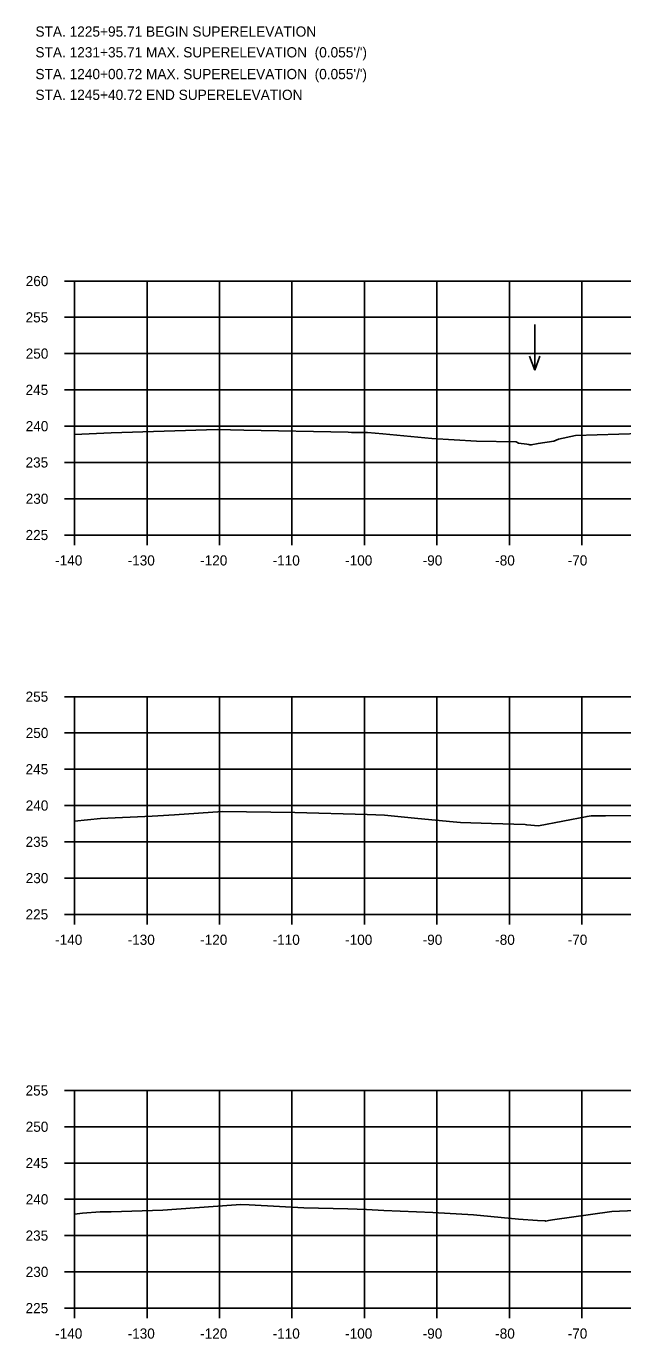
# Model space of a CAD drawing. Extents: x 1342547 to 1344156, y -1532351 to -1517216.
# Drawn here: x 1342556.2 to 1342638.5, y -1530415.3 to -1530234.4 of the extents above; entities that cross this region are included whole.
import ezdxf

# ---------------------------------------------------------------- set-up
doc = ezdxf.new("R2010")
doc.units = 0
for name, color, linetype in [('R_Axis', 7, 'Continuous'), ('R_Axis Annot', 7, 'Continuous'), ('R_Border Notes', 7, 'Continuous'), ('R_Exist Surface', 7, 'Continuous'), ('R_Grid', 7, 'Continuous'), ('R_Water', 7, 'Continuous')]:
    doc.layers.add(name, color=color, linetype=linetype)

msp = doc.modelspace()

# ---------------------------------------------------------------- linework, layer by layer
at = {"layer": 'R_Axis'}
for p, q in [((1342561.47, -1530269.56), (1342562.87, -1530269.56)), ((1342562.87, -1530304.56), (1342562.87, -1530269.56)), ((1342561.47, -1530274.56), (1342562.87, -1530274.56)), ((1342561.47, -1530279.56), (1342562.87, -1530279.56)), ((1342561.47, -1530284.56), (1342562.87, -1530284.56)), ((1342561.47, -1530289.56), (1342562.87, -1530289.56)), ((1342561.47, -1530294.56), (1342562.87, -1530294.56)), ((1342561.47, -1530299.56), (1342562.87, -1530299.56)), ((1342561.47, -1530304.56), (1342562.87, -1530304.56)), ((1342562.87, -1530304.56), (1342842.87, -1530304.56)), ((1342562.87, -1530305.96), (1342562.87, -1530304.56)), ((1342572.87, -1530305.96), (1342572.87, -1530304.56)), ((1342582.87, -1530305.96), (1342582.87, -1530304.56)), ((1342592.87, -1530305.96), (1342592.87, -1530304.56)), ((1342602.87, -1530305.96), (1342602.87, -1530304.56)), ((1342612.87, -1530305.96), (1342612.87, -1530304.56)), ((1342622.87, -1530305.96), (1342622.87, -1530304.56)), ((1342632.87, -1530305.96), (1342632.87, -1530304.56)), ((1342561.47, -1530326.84), (1342562.87, -1530326.84)), ((1342562.87, -1530356.84), (1342562.87, -1530326.84)), ((1342561.47, -1530331.84), (1342562.87, -1530331.84)), ((1342561.47, -1530336.84), (1342562.87, -1530336.84)), ((1342561.47, -1530341.84), (1342562.87, -1530341.84)), ((1342561.47, -1530346.84), (1342562.87, -1530346.84)), ((1342561.47, -1530351.84), (1342562.87, -1530351.84)), ((1342561.47, -1530356.84), (1342562.87, -1530356.84)), ((1342562.87, -1530356.84), (1342842.87, -1530356.84)), ((1342562.87, -1530358.24), (1342562.87, -1530356.84)), ((1342572.87, -1530358.24), (1342572.87, -1530356.84)), ((1342582.87, -1530358.24), (1342582.87, -1530356.84)), ((1342592.87, -1530358.24), (1342592.87, -1530356.84)), ((1342602.87, -1530358.24), (1342602.87, -1530356.84)), ((1342612.87, -1530358.24), (1342612.87, -1530356.84)), ((1342622.87, -1530358.24), (1342622.87, -1530356.84)), ((1342632.87, -1530358.24), (1342632.87, -1530356.84)), ((1342561.47, -1530381.11), (1342562.87, -1530381.11)), ((1342562.87, -1530411.11), (1342562.87, -1530381.11)), ((1342561.47, -1530386.11), (1342562.87, -1530386.11)), ((1342561.47, -1530391.11), (1342562.87, -1530391.11)), ((1342561.47, -1530396.11), (1342562.87, -1530396.11)), ((1342561.47, -1530401.11), (1342562.87, -1530401.11)), ((1342561.47, -1530406.11), (1342562.87, -1530406.11)), ((1342561.47, -1530411.11), (1342562.87, -1530411.11)), ((1342562.87, -1530411.11), (1342842.87, -1530411.11)), ((1342562.87, -1530412.51), (1342562.87, -1530411.11)), ((1342572.87, -1530412.51), (1342572.87, -1530411.11)), ((1342582.87, -1530412.51), (1342582.87, -1530411.11)), ((1342592.87, -1530412.51), (1342592.87, -1530411.11)), ((1342602.87, -1530412.51), (1342602.87, -1530411.11)), ((1342612.87, -1530412.51), (1342612.87, -1530411.11)), ((1342622.87, -1530412.51), (1342622.87, -1530411.11)), ((1342632.87, -1530412.51), (1342632.87, -1530411.11))]:
    msp.add_line(p, q, dxfattribs=at)
at = {"layer": 'R_Exist Surface'}
for points in [[(1342562.87, -1530290.71), (1342566.9, -1530290.52), (1342567.92, -1530290.47), (1342582.53, -1530290.02), (1342586.24, -1530290.12), (1342600.64, -1530290.39), (1342601.06, -1530290.44), (1342603.27, -1530290.45), (1342605.38, -1530290.6), (1342612.18, -1530291.28), (1342618.32, -1530291.61), (1342623.78, -1530291.71), (1342624.11, -1530291.89), (1342625.25, -1530292.03), (1342625.52, -1530292.1), (1342625.68, -1530292.13), (1342625.88, -1530292.15), (1342626.81, -1530291.97), (1342628.99, -1530291.61), (1342629.61, -1530291.34), (1342631.98, -1530290.83), (1342640.96, -1530290.55)], [(1342562.87, -1530344.01), (1342566.46, -1530343.64), (1342573.6, -1530343.31), (1342574.37, -1530343.27), (1342576.67, -1530343.11), (1342583.28, -1530342.66), (1342593.28, -1530342.78), (1342603.22, -1530343.08), (1342605.62, -1530343.18), (1342610.23, -1530343.63), (1342615.1, -1530344.07), (1342616.13, -1530344.16), (1342620.4, -1530344.32), (1342625.03, -1530344.46), (1342625.26, -1530344.51), (1342626.88, -1530344.63), (1342633.57, -1530343.35), (1342634.13, -1530343.26), (1342636.11, -1530343.24), (1342643.87, -1530343.17)], [(1342562.87, -1530398.15), (1342563.98, -1530398.04), (1342566.41, -1530397.84), (1342567.92, -1530397.83), (1342575.04, -1530397.59), (1342584.51, -1530396.91), (1342585.8, -1530396.82), (1342586.98, -1530396.87), (1342594.48, -1530397.3), (1342600.55, -1530397.42), (1342603.14, -1530397.51), (1342605.55, -1530397.63), (1342612.28, -1530397.93), (1342617.9, -1530398.25), (1342624.09, -1530398.83), (1342626.74, -1530399.03), (1342627.78, -1530399.09), (1342627.88, -1530399.1), (1342628.26, -1530399.03), (1342628.81, -1530398.94), (1342636.98, -1530397.79), (1342646.68, -1530397.39)]]:
    msp.add_lwpolyline(points, dxfattribs=at)
at = {"layer": 'R_Grid'}
for p, q in [((1342562.87, -1530269.56), (1342842.87, -1530269.56)), ((1342562.87, -1530304.56), (1342562.87, -1530269.56)), ((1342572.87, -1530304.56), (1342572.87, -1530269.56)), ((1342582.87, -1530304.56), (1342582.87, -1530269.56)), ((1342592.87, -1530304.56), (1342592.87, -1530269.56)), ((1342602.87, -1530304.56), (1342602.87, -1530269.56)), ((1342612.87, -1530304.56), (1342612.87, -1530269.56)), ((1342622.87, -1530304.56), (1342622.87, -1530269.56)), ((1342632.87, -1530304.56), (1342632.87, -1530269.56)), ((1342562.87, -1530274.56), (1342842.87, -1530274.56)), ((1342562.87, -1530279.56), (1342842.87, -1530279.56)), ((1342562.87, -1530284.56), (1342842.87, -1530284.56)), ((1342562.87, -1530289.56), (1342842.87, -1530289.56)), ((1342562.87, -1530294.56), (1342842.87, -1530294.56)), ((1342562.87, -1530299.56), (1342842.87, -1530299.56)), ((1342562.87, -1530304.56), (1342842.87, -1530304.56)), ((1342562.87, -1530326.84), (1342842.87, -1530326.84)), ((1342562.87, -1530356.84), (1342562.87, -1530326.84)), ((1342572.87, -1530356.84), (1342572.87, -1530326.84)), ((1342582.87, -1530356.84), (1342582.87, -1530326.84)), ((1342592.87, -1530356.84), (1342592.87, -1530326.84)), ((1342602.87, -1530356.84), (1342602.87, -1530326.84)), ((1342612.87, -1530356.84), (1342612.87, -1530326.84)), ((1342622.87, -1530356.84), (1342622.87, -1530326.84)), ((1342632.87, -1530356.84), (1342632.87, -1530326.84)), ((1342562.87, -1530331.84), (1342842.87, -1530331.84)), ((1342562.87, -1530336.84), (1342842.87, -1530336.84)), ((1342562.87, -1530341.84), (1342842.87, -1530341.84)), ((1342562.87, -1530346.84), (1342842.87, -1530346.84)), ((1342562.87, -1530351.84), (1342842.87, -1530351.84)), ((1342562.87, -1530356.84), (1342842.87, -1530356.84)), ((1342562.87, -1530381.11), (1342842.87, -1530381.11)), ((1342562.87, -1530411.11), (1342562.87, -1530381.11)), ((1342572.87, -1530411.11), (1342572.87, -1530381.11)), ((1342582.87, -1530411.11), (1342582.87, -1530381.11)), ((1342592.87, -1530411.11), (1342592.87, -1530381.11)), ((1342602.87, -1530411.11), (1342602.87, -1530381.11)), ((1342612.87, -1530411.11), (1342612.87, -1530381.11)), ((1342622.87, -1530411.11), (1342622.87, -1530381.11)), ((1342632.87, -1530411.11), (1342632.87, -1530381.11)), ((1342562.87, -1530386.11), (1342842.87, -1530386.11)), ((1342562.87, -1530391.11), (1342842.87, -1530391.11)), ((1342562.87, -1530396.11), (1342842.87, -1530396.11)), ((1342562.87, -1530401.11), (1342842.87, -1530401.11)), ((1342562.87, -1530406.11), (1342842.87, -1530406.11)), ((1342562.87, -1530411.11), (1342842.87, -1530411.11))]:
    msp.add_line(p, q, dxfattribs=at)
at = {"layer": 'R_Water'}
for p, q in [((1342626.35, -1530275.56), (1342626.35, -1530281.85)), ((1342626.35, -1530281.85), (1342625.65, -1530279.93)), ((1342626.35, -1530281.85), (1342627.05, -1530279.93))]:
    msp.add_line(p, q, dxfattribs=at)

# ---------------------------------------------------------------- texts
at = {"layer": 'R_Axis Annot'}
for s, p in [('260', (1342556.14, -1530270.26)), ('255', (1342556.12, -1530275.26)), ('250', (1342556.14, -1530280.26)), ('245', (1342556.12, -1530285.26)), ('240', (1342556.14, -1530290.26)), ('235', (1342556.12, -1530295.26)), ('230', (1342556.14, -1530300.26)), ('225', (1342556.12, -1530305.26)), ('-140', (1342560.2, -1530308.76)), ('-130', (1342570.2, -1530308.76)), ('-120', (1342580.2, -1530308.76)), ('-110', (1342590.2, -1530308.76)), ('-100', (1342600.2, -1530308.76)), ('-90', (1342610.9, -1530308.76)), ('-80', (1342620.9, -1530308.76)), ('-70', (1342630.9, -1530308.76)), ('255', (1342556.12, -1530327.54)), ('250', (1342556.14, -1530332.54)), ('245', (1342556.12, -1530337.54)), ('240', (1342556.14, -1530342.54)), ('235', (1342556.12, -1530347.54)), ('230', (1342556.14, -1530352.54)), ('225', (1342556.12, -1530357.54)), ('-140', (1342560.2, -1530361.04)), ('-130', (1342570.2, -1530361.04)), ('-120', (1342580.2, -1530361.04)), ('-110', (1342590.2, -1530361.04)), ('-100', (1342600.2, -1530361.04)), ('-90', (1342610.9, -1530361.04)), ('-80', (1342620.9, -1530361.04)), ('-70', (1342630.9, -1530361.04)), ('255', (1342556.12, -1530381.81)), ('250', (1342556.14, -1530386.81)), ('245', (1342556.12, -1530391.81)), ('240', (1342556.14, -1530396.81)), ('235', (1342556.12, -1530401.81)), ('230', (1342556.14, -1530406.81)), ('225', (1342556.12, -1530411.81)), ('-140', (1342560.2, -1530415.31)), ('-130', (1342570.2, -1530415.31)), ('-120', (1342580.2, -1530415.31)), ('-110', (1342590.2, -1530415.31)), ('-100', (1342600.2, -1530415.31)), ('-90', (1342610.9, -1530415.31)), ('-80', (1342620.9, -1530415.31)), ('-70', (1342630.9, -1530415.31))]:
    msp.add_text(s, height=1.4, dxfattribs=at).set_placement(p)
at = {"layer": 'R_Border Notes'}
for s, p in [('STA. 1225+95.71 BEGIN SUPERELEVATION', (1342557.48, -1530235.88)), ("STA. 1231+35.71 MAX. SUPERELEVATION  (0.055'/')", (1342557.48, -1530238.74)), ("STA. 1240+00.72 MAX. SUPERELEVATION  (0.055'/')", (1342557.48, -1530241.74)), ('STA. 1245+40.72 END SUPERELEVATION', (1342557.48, -1530244.6))]:
    msp.add_text(s, height=1.41, dxfattribs=at).set_placement(p)

doc.saveas('drawing.dxf')
